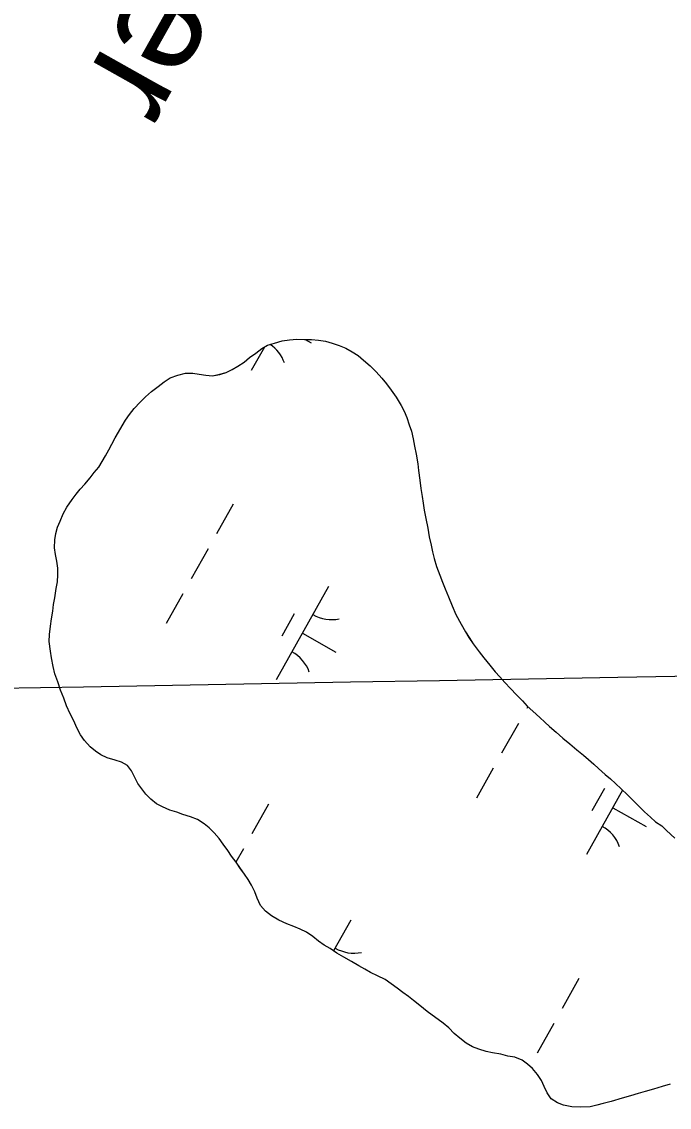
# Model space of a CAD drawing. Extents: x 3913936 to 3933962, y 195330 to 217741.
# Drawn here: x 3923466 to 3923769, y 199405 to 199912 of the extents above; entities that cross this region are included whole.
import ezdxf

# ---------------------------------------------------------------- set-up
doc = ezdxf.new("R2010")
doc.units = 0
for name, color, linetype in [('V-GRID-MAJR', 7, 'Continuous'), ('V-RIVR-IDEN', 7, 'Continuous'), ('V-TOPO-SHOR', 7, 'Continuous'), ('V-WETL-SWMP', 7, 'Continuous')]:
    doc.layers.add(name, color=color, linetype=linetype)

msp = doc.modelspace()

# ---------------------------------------------------------------- linework, layer by layer
at = {"layer": 'V-GRID-MAJR'}
msp.add_spline([(3918580.26, 199515.41), (3920000.19, 199540.18), (3925326.04, 199633.54), (3926654.92, 199656.95)], degree=3, dxfattribs=at)
at = {"layer": 'V-TOPO-SHOR'}
for points in [[(3923502.41, 199703.9), (3923503.96, 199706.5), (3923505.51, 199709.22), (3923507.19, 199711.95), (3923508.61, 199714.68), (3923510.16, 199717.53), (3923511.7, 199720.26), (3923513.38, 199723.11), (3923514.93, 199725.84), (3923516.86, 199728.44), (3923518.93, 199731.3), (3923521.77, 199734.29), (3923524.23, 199736.76), (3923527.08, 199739.23), (3923530.18, 199741.57), (3923533.03, 199743.78), (3923535.87, 199745.6), (3923539.37, 199746.78), (3923543, 199747.7), (3923546.37, 199747.84), (3923549.35, 199747.33), (3923552.46, 199746.82), (3923555.58, 199746.57), (3923558.94, 199747.22), (3923561.92, 199748.14), (3923564.77, 199749.45), (3923567.49, 199751.01), (3923570.34, 199752.96), (3923572.92, 199755.04), (3923575.9, 199757.12), (3923578.62, 199759.21), (3923581.33, 199760.77), (3923584.57, 199761.82), (3923588.2, 199762.86), (3923591.57, 199763.26), (3923595.07, 199763.66), (3923598.57, 199763.54), (3923601.81, 199763.42), (3923605.18, 199763.17), (3923608.42, 199762.66), (3923611.54, 199761.76), (3923614.78, 199760.74), (3923617.9, 199759.45), (3923620.88, 199757.77), (3923623.61, 199755.96), (3923626.21, 199753.9), (3923629.2, 199751.18), (3923632.06, 199748.34), (3923634.66, 199745.49), (3923636.87, 199742.78), (3923639.08, 199739.8), (3923641.43, 199736.57), (3923643.77, 199732.68), (3923645.2, 199729.97), (3923646.38, 199727.12), (3923647.55, 199723.62), (3923648.6, 199720.64), (3923649.39, 199717.14), (3923650.05, 199713.64), (3923650.83, 199709.89), (3923651.5, 199705.35), (3923651.89, 199702.24), (3923652.42, 199697.83), (3923652.95, 199693.95), (3923653.61, 199690.19), (3923654.01, 199687.08), (3923654.54, 199683.84), (3923655.33, 199679.95), (3923656.25, 199675.42), (3923656.9, 199671.4), (3923657.69, 199667.39), (3923658.35, 199664.27), (3923659.14, 199661.17), (3923660.31, 199657.41), (3923661.88, 199653.4), (3923663.06, 199650.16), (3923664.36, 199647.05), (3923665.93, 199643.29), (3923667.63, 199639.15), (3923669.32, 199635.14), (3923671.8, 199630.48), (3923673.75, 199626.98), (3923675.45, 199624.26), (3923677.4, 199621.29), (3923680.13, 199617.67), (3923682.34, 199614.82), (3923685.2, 199611.46), (3923687.68, 199608.22), (3923689.89, 199606.02), (3923692.23, 199603.31), (3923694.83, 199600.46), (3923697.69, 199597.49), (3923700.42, 199594.77), (3923702.63, 199592.32), (3923705.23, 199589.99), (3923708.48, 199586.89), (3923710.82, 199584.82), (3923713.03, 199582.76), (3923716.15, 199580.04), (3923719.26, 199577.33), (3923722.51, 199574.74)], [(3923655.97, 199449.71), (3923652.46, 199452.43), (3923649.47, 199454.75), (3923647.13, 199456.69), (3923644.53, 199458.5), (3923641.94, 199460.57), (3923639.08, 199462.63), (3923636.22, 199464.57), (3923632.71, 199466.37), (3923629.47, 199467.92), (3923626.74, 199469.47), (3923623.89, 199471.02), (3923620.51, 199472.95), (3923617, 199475.02), (3923613.76, 199476.95), (3923610.51, 199479.02), (3923607.79, 199480.7), (3923605.06, 199482.5), (3923602.46, 199484.7), (3923599.47, 199486.64), (3923596.62, 199488.05), (3923593.63, 199489.34), (3923590.26, 199490.63), (3923586.62, 199492.3), (3923583.12, 199494.37), (3923580.39, 199496.56), (3923578.05, 199499.15), (3923576.48, 199502.52), (3923575.31, 199505.49), (3923573.87, 199508.73), (3923572.31, 199511.32), (3923570.49, 199513.78), (3923568.66, 199516.36), (3923566.58, 199519.34), (3923564.5, 199522.19), (3923562.81, 199524.78), (3923560.59, 199527.88), (3923558.64, 199530.47), (3923556.3, 199533.05), (3923553.96, 199535.38), (3923551.62, 199537.32), (3923548.51, 199539.26), (3923545.26, 199540.54), (3923541.76, 199541.7), (3923538.9, 199542.73), (3923535.66, 199543.76), (3923532.29, 199545.18), (3923529.43, 199546.59), (3923526.7, 199548.79), (3923524.49, 199551.12), (3923522.54, 199553.7), (3923520.72, 199556.16), (3923519.28, 199559.01), (3923517.72, 199562.12), (3923515.9, 199564.57), (3923513.04, 199566.12), (3923510.06, 199567.02), (3923506.42, 199568.05), (3923503.44, 199569.47), (3923500.84, 199571.27), (3923498.37, 199573.34), (3923495.77, 199576.19), (3923493.95, 199578.9), (3923492.38, 199581.88), (3923490.56, 199585.76), (3923489.12, 199588.74), (3923487.43, 199592.37), (3923486.12, 199595.99), (3923484.56, 199599.75), (3923483.25, 199603.64), (3923481.94, 199607.39), (3923481.15, 199610.76), (3923480.37, 199614.9), (3923479.84, 199618.01), (3923479.31, 199622.42), (3923479.43, 199625.66), (3923479.81, 199629.55), (3923480.31, 199633.05), (3923480.95, 199636.56), (3923481.33, 199639.67), (3923481.97, 199642.91), (3923482.48, 199647.19), (3923483.12, 199650.3), (3923483.37, 199653.55), (3923483.36, 199656.66), (3923482.83, 199659.9), (3923482.18, 199663.14), (3923481.78, 199666.24), (3923481.9, 199669.88), (3923482.41, 199672.86), (3923483.18, 199675.84), (3923484.34, 199678.7), (3923485.75, 199682.07), (3923487.56, 199685.19), (3923490.01, 199688.83), (3923491.82, 199691.29), (3923493.76, 199693.63), (3923495.95, 199695.97), (3923498.41, 199698.83), (3923500.22, 199701.3), (3923502.41, 199703.9)], [(3923722.51, 199574.74), (3923725.89, 199571.9), (3923728.88, 199569.32), (3923731.22, 199567.38), (3923733.82, 199565.18), (3923736.03, 199563.11), (3923739.15, 199560.4), (3923741.61, 199558.33), (3923743.96, 199556.14), (3923746.55, 199553.68), (3923749.54, 199550.83), (3923752.53, 199547.86), (3923755.26, 199545.15), (3923757.47, 199542.95), (3923760.2, 199540.37), (3923762.67, 199538.3), (3923765.53, 199536.36), (3923767.74, 199534.16), (3923771.64, 199530.54)], [(3923757.71, 199412.28), (3923754.47, 199411.36), (3923750.84, 199410.31), (3923746.96, 199409.26), (3923741.91, 199407.69), (3923738.15, 199406.77), (3923735.17, 199405.86), (3923732.06, 199405.2), (3923727.78, 199404.93), (3923723.5, 199405.18), (3923719.61, 199405.95), (3923716.76, 199406.98), (3923713.77, 199408.91), (3923711.95, 199411.76), (3923710.64, 199414.61), (3923709.34, 199417.46), (3923707.52, 199420.17), (3923705.04, 199423.02), (3923702.83, 199425.09), (3923700.24, 199426.89), (3923696.86, 199428.31), (3923693.62, 199428.82), (3923690.38, 199429.72), (3923686.49, 199430.36), (3923683.5, 199430.99), (3923680, 199432.15), (3923677.15, 199433.18), (3923674.16, 199434.86), (3923671.17, 199437.18), (3923668.44, 199439.38), (3923665.97, 199441.97), (3923663.37, 199444.29), (3923655.97, 199449.71)], [(3923769.5, 199415.68), (3923765.74, 199414.63), (3923761.59, 199413.45), (3923757.71, 199412.28)]]:
    msp.add_lwpolyline(points, dxfattribs=at)
at = {"layer": 'V-WETL-SWMP'}
for p, q in [((3923579.83, 199759.9), (3923573.71, 199749.02)), ((3923598.92, 199763.53), (3923601.65, 199761.99)), ((3923565.26, 199686.62), (3923557.42, 199672.67)), ((3923553.5, 199665.7), (3923545.66, 199651.75)), ((3923609.84, 199648.14), (3923585.34, 199604.55)), ((3923541.74, 199644.78), (3923533.9, 199630.83)), ((3923593.8, 199635.35), (3923587.92, 199624.89)), ((3923597.59, 199626.34), (3923613.28, 199617.52)), ((3923702.92, 199592.06), (3923702.42, 199591.16)), ((3923698.5, 199584.19), (3923690.66, 199570.24)), ((3923686.74, 199563.27), (3923678.9, 199549.32)), ((3923747.21, 199553.06), (3923730.34, 199523.04)), ((3923738.8, 199553.85), (3923732.92, 199543.38)), ((3923581.83, 199546.53), (3923573.99, 199532.58)), ((3923742.59, 199544.83), (3923758.28, 199536.01)), ((3923570.07, 199525.61), (3923566.56, 199519.37)), ((3923620.24, 199492.34), (3923612.16, 199477.97)), ((3923726.83, 199465.02), (3923718.99, 199451.07)), ((3923715.07, 199444.1), (3923707.23, 199430.15))]:
    msp.add_line(p, q, dxfattribs=at)
for points in [[(3923484.56, 199599.75), (3923483.25, 199603.63), (3923481.94, 199607.39), (3923481.15, 199610.76), (3923480.36, 199614.9), (3923479.84, 199618.01), (3923479.31, 199622.42), (3923479.43, 199625.66), (3923479.81, 199629.55), (3923480.31, 199633.05), (3923480.95, 199636.56), (3923481.33, 199639.67), (3923481.97, 199642.91), (3923482.48, 199647.19), (3923483.12, 199650.3), (3923483.37, 199653.55), (3923483.36, 199656.66), (3923482.83, 199659.9), (3923482.18, 199663.14), (3923481.78, 199666.24), (3923481.9, 199669.88), (3923482.41, 199672.86), (3923483.18, 199675.84), (3923484.33, 199678.7), (3923485.75, 199682.07), (3923487.56, 199685.19), (3923490.01, 199688.83), (3923491.82, 199691.29), (3923493.76, 199693.63), (3923495.95, 199695.97), (3923498.41, 199698.83), (3923500.22, 199701.3), (3923502.41, 199703.9), (3923503.96, 199706.49), (3923505.51, 199709.22), (3923507.19, 199711.95), (3923508.61, 199714.68), (3923510.15, 199717.53), (3923511.7, 199720.26), (3923513.38, 199723.11), (3923514.93, 199725.84), (3923516.87, 199728.44), (3923518.93, 199731.3), (3923521.77, 199734.29), (3923524.23, 199736.76), (3923527.08, 199739.23), (3923530.18, 199741.57), (3923533.03, 199743.78), (3923535.87, 199745.61), (3923539.37, 199746.78), (3923543, 199747.7), (3923546.37, 199747.84), (3923549.35, 199747.33), (3923552.46, 199746.82), (3923555.58, 199746.57), (3923558.95, 199747.23), (3923561.93, 199748.14), (3923564.77, 199749.45), (3923567.49, 199751.01), (3923570.34, 199752.96), (3923572.93, 199755.04), (3923575.9, 199757.12), (3923578.62, 199759.21), (3923581.33, 199760.77), (3923584.57, 199761.82), (3923588.2, 199762.86), (3923591.57, 199763.26), (3923595.07, 199763.66), (3923598.57, 199763.54), (3923601.81, 199763.42), (3923605.18, 199763.17), (3923608.42, 199762.66), (3923611.54, 199761.76), (3923614.78, 199760.73), (3923617.9, 199759.45), (3923620.88, 199757.77), (3923623.61, 199755.96), (3923626.21, 199753.9), (3923629.2, 199751.18), (3923632.06, 199748.34), (3923634.66, 199745.49), (3923636.87, 199742.78), (3923639.08, 199739.8), (3923641.43, 199736.57), (3923643.77, 199732.68), (3923645.2, 199729.96), (3923646.38, 199727.12), (3923647.55, 199723.62), (3923648.6, 199720.64), (3923649.39, 199717.14), (3923650.04, 199713.64), (3923650.83, 199709.89), (3923651.5, 199705.35), (3923651.89, 199702.24), (3923652.42, 199697.83), (3923652.95, 199693.95), (3923653.61, 199690.19), (3923654.01, 199687.08), (3923654.54, 199683.84), (3923655.33, 199679.95), (3923656.25, 199675.42)], [(3923656.25, 199675.42), (3923656.9, 199671.4), (3923657.69, 199667.38), (3923658.35, 199664.27), (3923659.14, 199661.17), (3923660.31, 199657.41), (3923661.88, 199653.4), (3923663.06, 199650.16), (3923664.36, 199647.05), (3923665.93, 199643.29), (3923667.62, 199639.15), (3923669.32, 199635.14), (3923671.8, 199630.48), (3923673.75, 199626.98), (3923675.44, 199624.26), (3923677.4, 199621.29), (3923680.13, 199617.67), (3923682.34, 199614.82), (3923685.2, 199611.46), (3923687.68, 199608.22), (3923689.89, 199606.02), (3923692.23, 199603.31), (3923694.83, 199600.46), (3923697.69, 199597.49), (3923700.42, 199594.78), (3923702.63, 199592.32), (3923705.23, 199589.99), (3923708.48, 199586.89), (3923710.82, 199584.82), (3923713.03, 199582.76), (3923716.15, 199580.04), (3923719.26, 199577.33), (3923722.51, 199574.74), (3923725.89, 199571.9), (3923728.88, 199569.32), (3923731.22, 199567.38), (3923733.82, 199565.18), (3923736.03, 199563.11), (3923739.15, 199560.4), (3923741.61, 199558.33), (3923743.95, 199556.14), (3923746.55, 199553.68), (3923749.54, 199550.84), (3923752.53, 199547.86), (3923755.26, 199545.15), (3923757.47, 199542.95), (3923760.2, 199540.36), (3923762.67, 199538.3), (3923765.53, 199536.36), (3923767.74, 199534.16), (3923771.64, 199530.54)], [(3923757.71, 199412.27), (3923754.47, 199411.36), (3923750.84, 199410.31), (3923746.96, 199409.26), (3923741.91, 199407.69), (3923738.15, 199406.77), (3923735.17, 199405.86), (3923732.06, 199405.2), (3923727.78, 199404.93), (3923723.5, 199405.18), (3923719.61, 199405.95), (3923716.76, 199406.98), (3923713.77, 199408.91), (3923711.95, 199411.76), (3923710.64, 199414.61), (3923709.34, 199417.46), (3923707.52, 199420.17), (3923705.04, 199423.02), (3923702.83, 199425.09), (3923700.24, 199426.89), (3923696.86, 199428.31), (3923693.62, 199428.82), (3923690.38, 199429.72), (3923686.49, 199430.36), (3923683.5, 199430.99), (3923680, 199432.15), (3923677.14, 199433.18), (3923674.16, 199434.86), (3923671.17, 199437.18), (3923668.44, 199439.38), (3923665.97, 199441.96), (3923663.37, 199444.29), (3923655.97, 199449.72), (3923652.46, 199452.43), (3923649.47, 199454.75), (3923647.13, 199456.69), (3923644.53, 199458.5), (3923641.94, 199460.57), (3923639.08, 199462.63), (3923636.22, 199464.57), (3923632.71, 199466.37), (3923629.47, 199467.92), (3923626.74, 199469.47), (3923623.89, 199471.02), (3923620.51, 199472.95), (3923617, 199475.02), (3923613.76, 199476.95), (3923610.51, 199479.02), (3923607.79, 199480.7), (3923605.06, 199482.5), (3923602.46, 199484.7), (3923599.47, 199486.64), (3923596.62, 199488.05), (3923593.63, 199489.34), (3923590.26, 199490.63), (3923586.62, 199492.3), (3923583.12, 199494.37), (3923580.39, 199496.56), (3923578.05, 199499.15), (3923576.48, 199502.52), (3923575.31, 199505.49), (3923573.87, 199508.73), (3923572.31, 199511.32), (3923570.49, 199513.78), (3923568.66, 199516.37), (3923566.58, 199519.34), (3923564.5, 199522.19), (3923562.81, 199524.78), (3923560.59, 199527.88), (3923558.64, 199530.47), (3923556.3, 199533.05), (3923553.96, 199535.38), (3923551.62, 199537.32), (3923548.51, 199539.26), (3923545.26, 199540.54), (3923541.76, 199541.7), (3923538.9, 199542.73), (3923535.66, 199543.76), (3923532.29, 199545.17), (3923529.43, 199546.59), (3923526.7, 199548.79), (3923524.49, 199551.12), (3923522.54, 199553.7), (3923520.72, 199556.16), (3923519.28, 199559.01), (3923517.72, 199562.12), (3923515.9, 199564.57), (3923513.04, 199566.12), (3923510.06, 199567.02), (3923506.42, 199568.05), (3923503.44, 199569.47), (3923500.84, 199571.27), (3923498.37, 199573.34), (3923495.77, 199576.19), (3923493.95, 199578.9), (3923492.38, 199581.88), (3923490.56, 199585.76), (3923489.12, 199588.74), (3923487.43, 199592.37), (3923486.12, 199595.99), (3923484.56, 199599.75)], [(3923769.5, 199415.68), (3923765.74, 199414.63), (3923761.59, 199413.45), (3923757.71, 199412.27)]]:
    msp.add_lwpolyline(points, dxfattribs=at)
for centre, start, end in [((3923572.63, 199746.62), 19.8861, 55.6609), ((3923611.33, 199650.3), 239.8861, 281.4297), ((3923584.26, 199602.15), 19.8861, 61.4297), ((3923729.26, 199520.64), 19.8861, 61.4297), ((3923621.73, 199494.51), 239.8861, 281.4297)]:
    msp.add_arc(centre, 17.62, start, end, dxfattribs=at)

# ---------------------------------------------------------------- texts
at = {"layer": 'V-RIVR-IDEN'}
msp.add_text('Water', height=50, rotation=240.673, dxfattribs=at).set_placement((3923581.62, 200038.14))

doc.saveas('drawing.dxf')
